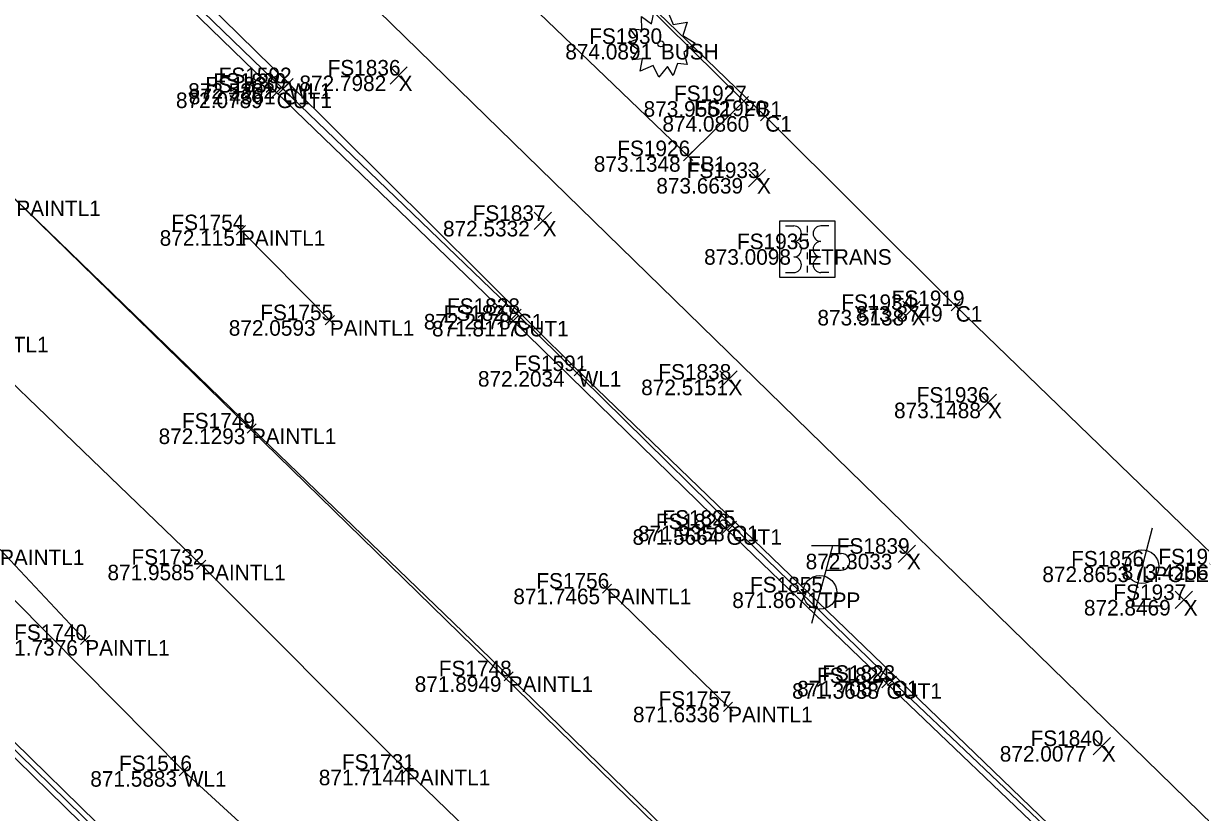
# Model space of a CAD drawing. Extents: x 1469677 to 1493262, y 375219 to 389293.
# Drawn here: x 1479502.2 to 1479592.9, y 380010.9 to 380071.8 of the extents above; entities that cross this region are included whole.
import ezdxf

# ---------------------------------------------------------------- set-up
doc = ezdxf.new("R2010")
doc.units = 0
for name, color, linetype in [('Building', 7, 'Continuous'), ('DEED', 7, 'Continuous'), ('DR_X_Drive_Pipe', 7, 'Continuous'), ('DV_X_Text', 7, 'Continuous'), ('GK_Visualization', 7, 'Continuous'), ('PNTDESC', 7, 'Continuous'), ('PNTELEV', 7, 'Continuous'), ('PNTS', 7, 'Continuous'), ('RD_P_Text', 7, 'Continuous'), ('RW_P_Const_Limits', 7, 'Continuous'), ('RW_P_Esmt_SW', 7, 'Continuous'), ('RW_P_Esmt_U', 7, 'Continuous'), ('SV_X_Mon_Cells_Found', 7, 'Continuous'), ('SV_X_Text_Elevation', 7, 'Continuous'), ('Text Property', 7, 'Continuous')]:
    doc.layers.add(name, color=color, linetype=linetype)

msp = doc.modelspace()

# ---------------------------------------------------------------- linework, layer by layer
at = {"layer": 'Building'}
for points in [[(1479590.899, 379971.251), (1479573.223, 379988.536), (1479559.51, 380001.998), (1479539.567, 380021.405), (1479519.756, 380040.531), (1479501.596, 380058.123), (1479484.932, 380074.195)], [(1479582.673, 379963.807), (1479570.271, 379976.458), (1479548.912, 379997.458), (1479531.64, 380014.197), (1479515.852, 380030.017), (1479497.57, 380047.609), (1479484.703, 380060.356), (1479474.973, 380069.833)], [(1479518.914, 380055.834), (1479525.775, 380048.891)], [(1479500.335, 380031.188), (1479506.907, 380024.207)], [(1479547.143, 380028.17), (1479556.493, 380019.059)]]:
    msp.add_lwpolyline(points, dxfattribs=at)
at = {"layer": 'DEED'}
for p, q in [((1479560.928, 380056.17), (1479561.549, 380056.17)), ((1479562.599, 380056.17), (1479562.599, 380055.656)), ((1479564.27, 380056.17), (1479563.649, 380056.17)), ((1479562.599, 380055.142), (1479562.599, 380054.627)), ((1479562.599, 380054.37), (1479562.599, 380054.37)), ((1479562.599, 380054.113), (1479562.599, 380053.599)), ((1479562.599, 380053.085), (1479562.599, 380052.57)), ((1479560.928, 380052.57), (1479561.549, 380052.57)), ((1479564.27, 380052.57), (1479563.649, 380052.57))]:
    msp.add_line(p, q, dxfattribs=at)
msp.add_lwpolyline([(1479560.449, 380052.22), (1479564.749, 380052.22), (1479564.749, 380056.52), (1479560.449, 380056.52)], close=True, dxfattribs=at)
for centre, start, end in [((1479561.549, 380055.57), 270, 90), ((1479563.649, 380055.57), 90, 270), ((1479561.549, 380054.37), 270, 90), ((1479563.649, 380054.37), 90, 270), ((1479561.549, 380053.17), 270, 90), ((1479563.649, 380053.17), 90, 270)]:
    msp.add_arc(centre, 0.6, start, end, dxfattribs=at)
at = {"layer": 'DR_X_Drive_Pipe'}
for points in [[(1479604.754, 379987.567), (1479586.915, 380004.501), (1479544.961, 380044.963), (1479522.598, 380067.181), (1479502.338, 380087.071)], [(1479473.217, 380054.881), (1479498.741, 380029.974), (1479514.505, 380014.087), (1479533.448, 379996.736), (1479556.003, 379974.32), (1479574.861, 379956.271), (1479584.403, 379947.432), (1479599.597, 379932.82), (1479630.106, 379903.783), (1479644.769, 379889.723), (1479654.209, 379882.356), (1479664.266, 379872.629), (1479692.509, 379845.847), (1479712.672, 379826.686), (1479730.739, 379809.851), (1479753.15, 379788.309), (1479771.842, 379770.542), (1479781.678, 379761.101)]]:
    msp.add_lwpolyline(points, dxfattribs=at)
at = {"layer": 'PNTDESC'}
msp.add_lwpolyline([(1479589.196, 380032.831), (1479587.621, 380026.846), (1479589.984, 380026.846)], dxfattribs=at)
msp.add_circle((1479588.409, 380029.877), 1.3, dxfattribs=at)
at = {"layer": 'PNTELEV'}
for p, q in [((1479522.953, 380066.828), (1479522.243, 380067.533)), ((1479522.246, 380066.826), (1479522.95, 380067.535)), ((1479522.03, 380066.112), (1479521.31, 380066.806)), ((1479521.323, 380066.099), (1479522.017, 380066.819)), ((1479521.67, 380066.459), (1479521.67, 380066.459)), ((1479522.516, 380066.403), (1479521.796, 380067.097)), ((1479521.809, 380066.39), (1479522.503, 380067.11)), ((1479522.156, 380066.75), (1479522.156, 380066.75)), ((1479522.598, 380067.181), (1479522.598, 380067.181)), ((1479557.346, 380065.441), (1479558.058, 380066.143)), ((1479557.351, 380066.148), (1479558.053, 380065.436)), ((1479557.702, 380065.792), (1479557.702, 380065.792)), ((1479559.709, 380064.286), (1479559.001, 380064.993)), ((1479559.002, 380064.285), (1479559.708, 380064.993)), ((1479559.355, 380064.639), (1479559.355, 380064.639)), ((1479553.041, 380061.894), (1479553.763, 380061.201)), ((1479553.748, 380061.908), (1479553.056, 380061.187)), ((1479553.402, 380061.548), (1479553.402, 380061.548)), ((1479519.27, 380056.186), (1479518.558, 380055.483)), ((1479518.563, 380056.19), (1479519.265, 380055.479)), ((1479518.914, 380055.834), (1479518.914, 380055.834)), ((1479574.406, 380049.628), (1479573.688, 380050.324)), ((1479573.699, 380049.617), (1479574.395, 380050.335)), ((1479526.131, 380049.242), (1479525.419, 380048.54)), ((1479525.424, 380049.247), (1479526.126, 380048.535)), ((1479540.273, 380048.485), (1479539.559, 380049.185)), ((1479539.566, 380048.478), (1479540.266, 380049.192)), ((1479540.543, 380049.024), (1479539.831, 380049.726)), ((1479539.836, 380049.019), (1479540.538, 380049.731)), ((1479540.187, 380049.375), (1479540.187, 380049.375)), ((1479574.047, 380049.976), (1479574.047, 380049.976)), ((1479525.775, 380048.891), (1479525.775, 380048.891)), ((1479539.916, 380048.835), (1479539.916, 380048.835)), ((1479545.321, 380044.616), (1479544.601, 380045.31)), ((1479544.614, 380044.603), (1479545.308, 380045.323)), ((1479544.961, 380044.963), (1479544.961, 380044.963)), ((1479520.116, 380040.184), (1479519.396, 380040.878)), ((1479519.409, 380040.171), (1479520.103, 380040.891)), ((1479519.756, 380040.531), (1479519.756, 380040.531)), ((1479556.718, 380032.41), (1479555.998, 380033.103)), ((1479556.011, 380032.396), (1479556.705, 380033.117)), ((1479556.358, 380032.756), (1479556.358, 380032.756)), ((1479557.152, 380032.677), (1479556.434, 380033.374)), ((1479556.445, 380032.667), (1479557.141, 380033.384)), ((1479556.793, 380033.025), (1479556.793, 380033.025)), ((1479515.498, 380029.664), (1479516.206, 380030.371)), ((1479516.205, 380029.663), (1479515.499, 380030.371)), ((1479515.852, 380030.017), (1479515.852, 380030.017)), ((1479546.785, 380028.519), (1479547.501, 380027.821)), ((1479547.492, 380028.528), (1479546.794, 380027.812)), ((1479547.143, 380028.17), (1479547.143, 380028.17)), ((1479507.271, 380024.549), (1479506.543, 380023.864)), ((1479506.564, 380024.571), (1479507.25, 380023.843)), ((1479506.907, 380024.207), (1479506.907, 380024.207)), ((1479539.925, 380021.056), (1479539.209, 380021.753)), ((1479539.218, 380021.046), (1479539.916, 380021.763)), ((1479539.567, 380021.405), (1479539.567, 380021.405)), ((1479569.065, 380020.53), (1479568.343, 380021.222)), ((1479568.358, 380020.515), (1479569.05, 380021.237)), ((1479569.484, 380020.713), (1479568.76, 380021.402)), ((1479568.777, 380020.695), (1479569.467, 380021.42)), ((1479569.122, 380021.058), (1479569.122, 380021.058)), ((1479568.704, 380020.876), (1479568.704, 380020.876)), ((1479556.135, 380019.408), (1479556.851, 380018.71)), ((1479556.842, 380019.417), (1479556.144, 380018.701)), ((1479556.493, 380019.059), (1479556.493, 380019.059)), ((1479514.86, 380014.439), (1479514.15, 380013.734)), ((1479514.153, 380014.442), (1479514.857, 380013.732)), ((1479514.505, 380014.087), (1479514.505, 380014.087)), ((1479531.999, 380013.849), (1479531.281, 380014.545)), ((1479531.292, 380013.838), (1479531.988, 380014.556)), ((1479531.64, 380014.197), (1479531.64, 380014.197))]:
    msp.add_line(p, q, dxfattribs=at)
at = {"layer": 'PNTS'}
for p, q in [((1479564.532, 380031.477), (1479562.926, 380025.477)), ((1479566.132, 380031.477), (1479562.932, 380031.477)), ((1479564.372, 380030.877), (1479565.222, 380030.877)), ((1479564.031, 380029.602), (1479565.222, 380029.602))]:
    msp.add_line(p, q, dxfattribs=at)
msp.add_circle((1479563.569, 380027.877), 1.3, dxfattribs=at)
msp.add_arc((1479565.235, 380030.24), 0.638, 268.8767, 91.1233, dxfattribs=at)
at = {"layer": 'RD_P_Text'}
for points in [[(1479795.994, 380033.189), (1479773.609, 380022.189), (1479753.08, 380012.281), (1479732.582, 380002.187), (1479709.578, 379990.944), (1479686.038, 379979.568), (1479675.424, 379995.638), (1479673.845, 379997.042), (1479672.388, 379997.402), (1479671.072, 379997.477), (1479668.749, 379997.507), (1479666.577, 379997.444), (1479665.261, 379997.435), (1479663.761, 379996.907), (1479662.621, 379996.119), (1479646.813, 379979.589), (1479631.39, 379994.413), (1479612.948, 380012.394), (1479594.615, 380030.048), (1479574.047, 380049.976), (1479559.355, 380064.639), (1479550.33, 380073.358), (1479530.481, 380092.839), (1479523.351, 380099.688)], [(1479620.557, 379971.482), (1479582.44, 380008.391), (1479569.122, 380021.058), (1479556.793, 380033.025), (1479540.187, 380049.375), (1479522.156, 380066.75), (1479503.679, 380084.635)], [(1479602.178, 379989.373), (1479582.142, 380008.015), (1479568.704, 380020.876), (1479556.358, 380032.756), (1479539.916, 380048.835), (1479521.67, 380066.459), (1479503.182, 380084.417)], [(1479465.43, 380051.173), (1479478.923, 380037.911), (1479495.631, 380021.427), (1479511.639, 380005.785), (1479526.613, 379991.239), (1479541.434, 379976.722), (1479556.225, 379962.402), (1479558.522, 379960.088), (1479562.263, 379956.632), (1479564.944, 379953.172), (1479567.55, 379949.792), (1479570.394, 379944.783), (1479571.863, 379941.541)], [(1479465.217, 380050.647), (1479478.531, 380037.631), (1479495.524, 380020.938), (1479511.459, 380005.334), (1479526.353, 379990.753), (1479540.932, 379976.569), (1479555.934, 379961.972), (1479555.892, 379961.632), (1479559.685, 379957.777), (1479564.545, 379952.777), (1479567.017, 379949.687), (1479570.003, 379944.36), (1479571.368, 379941.516)]]:
    msp.add_lwpolyline(points, dxfattribs=at)
at = {"layer": 'RW_P_Const_Limits'}
msp.add_lwpolyline([(1479551.828, 380072.756), (1479552.243, 380071.702), (1479553.335, 380071.882), (1479552.996, 380070.871), (1479553.941, 380070.276), (1479553.085, 380069.541), (1479553.335, 380068.627), (1479552.581, 380068.696), (1479552.256, 380067.782), (1479551.828, 380068.474), (1479551.15, 380067.657), (1479550.721, 380068.544), (1479549.701, 380068.114), (1479549.893, 380069.056), (1479549.081, 380068.972), (1479549.555, 380069.762), (1479548.786, 380070.331), (1479549.525, 380070.594), (1479548.918, 380071.397), (1479549.85, 380071.287), (1479549.82, 380072.326), (1479550.573, 380071.757), (1479550.78, 380072.742)], dxfattribs=at)
msp.add_circle((1479551.307, 380070.211), 0.23, dxfattribs=at)
at = {"layer": 'RW_P_Esmt_U'}
for p, q in [((1479530.416, 380067.103), (1479531.75, 380068.438)), ((1479530.416, 380068.438), (1479531.75, 380067.103)), ((1479558.052, 380059.194), (1479559.386, 380060.529)), ((1479558.052, 380060.529), (1479559.386, 380059.194)), ((1479541.524, 380055.885), (1479542.858, 380057.22)), ((1479541.524, 380057.22), (1479542.858, 380055.885)), ((1479569.971, 380049.013), (1479571.305, 380050.348)), ((1479569.971, 380050.348), (1479571.305, 380049.013)), ((1479555.859, 380043.634), (1479557.193, 380044.969)), ((1479555.859, 380044.969), (1479557.193, 380043.634)), ((1479575.87, 380041.858), (1479577.204, 380043.193)), ((1479575.87, 380043.193), (1479577.204, 380041.858)), ((1479569.618, 380030.197), (1479570.952, 380031.532)), ((1479569.618, 380031.532), (1479570.952, 380030.197)), ((1479590.967, 380026.63), (1479592.301, 380027.965)), ((1479590.967, 380027.965), (1479592.301, 380026.63)), ((1479584.65, 380015.357), (1479585.984, 380016.692)), ((1479584.65, 380016.692), (1479585.984, 380015.357))]:
    msp.add_line(p, q, dxfattribs=at)
at = {"layer": 'SV_X_Mon_Cells_Found'}
for points in [[(1477206.544, 382340.781), (1479657.335, 379947.979), (1480466.338, 379191.878)], [(1477164.629, 382297.849), (1479615.888, 379904.59), (1480413.414, 379159.216)]]:
    msp.add_lwpolyline(points, dxfattribs=at)
at = {"layer": 'SV_X_Text_Elevation'}
msp.add_line((1478152.942, 381374.848), (1479636.611, 379926.284), dxfattribs=at)
at = {"layer": 'Text Property'}
msp.add_lwpolyline([(1479531.612, 380091.601), (1479527.23, 380086.697), (1479553.402, 380061.548), (1479557.702, 380065.792), (1479531.69, 380091.516)], dxfattribs=at)

# ---------------------------------------------------------------- texts
at = {"layer": 'DV_X_Text'}
for s, p in [('874.0891', (1479543.936, 380069.011)), ('872.7982', (1479523.43, 380066.571)), ('872.0789', (1479513.904, 380065.259)), ('872.5202', (1479514.85, 380065.981)), ('872.4361', (1479514.898, 380065.55)), ('873.9562', (1479549.973, 380064.592)), ('874.0860', (1479551.428, 380063.439)), ('873.1348', (1479546.137, 380060.348)), ('873.6639', (1479550.953, 380058.662)), ('872.5332', (1479534.5, 380055.352)), ('872.1151', (1479512.649, 380054.634)), ('873.0098', (1479554.644, 380053.17)), ('872.2178', (1479533.026, 380048.175)), ('873.5138', (1479563.382, 380048.481)), ('873.8749', (1479566.347, 380048.776)), ('872.0593', (1479517.98, 380047.691)), ('871.8117', (1479533.654, 380047.635)), ('872.2034', (1479537.195, 380043.763)), ('872.5151', (1479549.788, 380043.102)), ('873.1488', (1479569.291, 380041.325)), ('872.1293', (1479512.567, 380039.331)), ('871.5664', (1479549.121, 380031.556)), ('871.9358', (1479549.537, 380031.825)), ('871.9585', (1479508.625, 380028.817)), ('872.3033', (1479562.471, 380029.665)), ('873.4256', (1479586.849, 380028.848)), ('872.8653', (1479580.728, 380028.677)), ('871.7465', (1479539.925, 380026.97)), ('871.8671', (1479556.812, 380026.677)), ('872.8469', (1479583.934, 380026.098)), ('871.7376', (1479499.642, 380023.007)), ('871.8949', (1479532.321, 380020.205)), ('871.7087', (1479561.819, 380019.858)), ('871.3638', (1479561.429, 380019.676)), ('871.6336', (1479549.152, 380017.859)), ('872.0077', (1479577.447, 380014.824)), ('871.5883', (1479507.297, 380012.887)), ('871.7144', (1479524.924, 380012.997))]:
    msp.add_text(s, height=1.2, dxfattribs=at).set_placement(p)
at = {"layer": 'GK_Visualization'}
for s, p in [('BUSH', (1479551.308, 380069.011)), ('X', (1479531.083, 380066.571)), ('GUT1', (1479521.67, 380065.259)), ('C1', (1479522.156, 380065.55)), ('WL1', (1479522.598, 380065.981)), ('FB1', (1479557.702, 380064.592)), ('C1', (1479559.355, 380063.439)), ('FB1', (1479553.402, 380060.348)), ('X', (1479558.719, 380058.662)), ('PAINTL1', (1479501.596, 380056.923)), ('X', (1479542.191, 380055.352)), ('PAINTL1', (1479518.914, 380054.634)), ('ETRANS', (1479562.599, 380053.17)), ('C1', (1479540.187, 380048.175)), ('X', (1479570.638, 380048.481)), ('C1', (1479574.047, 380048.776)), ('PAINTL1', (1479525.775, 380047.691)), ('GUT1', (1479539.916, 380047.635)), ('PAINTL1', (1479497.57, 380046.409)), ('WL1', (1479544.961, 380043.763)), ('X', (1479556.526, 380043.102)), ('X', (1479576.537, 380041.325)), ('PAINTL1', (1479519.756, 380039.331)), ('GUT1', (1479556.358, 380031.556)), ('C1', (1479556.793, 380031.825)), ('PAINTL1', (1479500.335, 380029.988)), ('X', (1479570.285, 380029.665)), ('PAINTL1', (1479515.852, 380028.817)), ('LPOLE', (1479588.409, 380028.677)), ('PAINTL1', (1479547.143, 380026.97)), ('TPP', (1479563.569, 380026.677)), ('X', (1479591.634, 380026.098)), ('PAINTL1', (1479506.907, 380023.007)), ('PAINTL1', (1479539.567, 380020.205)), ('C1', (1479569.122, 380019.858)), ('GUT1', (1479568.704, 380019.676)), ('PAINTL1', (1479556.493, 380017.859)), ('X', (1479585.317, 380014.824)), ('WL1', (1479514.505, 380012.887)), ('PAINTL1', (1479531.64, 380012.997))]:
    msp.add_text(s, height=1.2, dxfattribs=at).set_placement(p)
at = {"layer": 'RW_P_Esmt_SW'}
for s, p in [('FS1930', (1479545.781, 380070.211)), ('FS1592', (1479517.204, 380067.181)), ('FS1836', (1479525.604, 380067.771)), ('FS1830', (1479516.162, 380066.459)), ('FS1829', (1479516.781, 380066.75)), ('FS1927', (1479552.317, 380065.792)), ('FS1920', (1479553.866, 380064.639)), ('FS1926', (1479547.942, 380061.548)), ('FS1933', (1479553.296, 380059.862)), ('FS1837', (1479536.787, 380056.552)), ('FS1754', (1479513.558, 380055.834)), ('FS1935', (1479557.176, 380054.37)), ('FS1919', (1479569.107, 380049.976)), ('FS1755', (1479520.409, 380048.891)), ('FS1827', (1479534.55, 380048.835)), ('FS1828', (1479534.812, 380049.375)), ('FS1934', (1479565.225, 380049.681)), ('FS1591', (1479540.009, 380044.963)), ('FS1838', (1479551.113, 380044.302)), ('FS1936', (1479571.039, 380042.525)), ('FS1749', (1479514.371, 380040.531)), ('FS1826', (1479550.917, 380032.756)), ('FS1825', (1479551.427, 380033.025)), ('FS1839', (1479564.872, 380030.865)), ('FS1732', (1479510.477, 380030.017)), ('FS1856', (1479582.949, 380029.877)), ('FS1918', (1479589.675, 380030.048)), ('FS1756', (1479541.702, 380028.17)), ('FS1855', (1479558.184, 380027.877)), ('FS1937', (1479586.211, 380027.298)), ('FS1740', (1479501.428, 380024.207)), ('FS1748', (1479534.182, 380021.405)), ('FS1824', (1479563.348, 380020.876)), ('FS1823', (1479563.756, 380021.058)), ('FS1757', (1479551.127, 380019.059)), ('FS1840', (1479579.819, 380016.024)), ('FS1516', (1479509.518, 380014.087)), ('FS1731', (1479526.706, 380014.197))]:
    msp.add_text(s, height=1.2, dxfattribs=at).set_placement(p)

doc.saveas('drawing.dxf')
